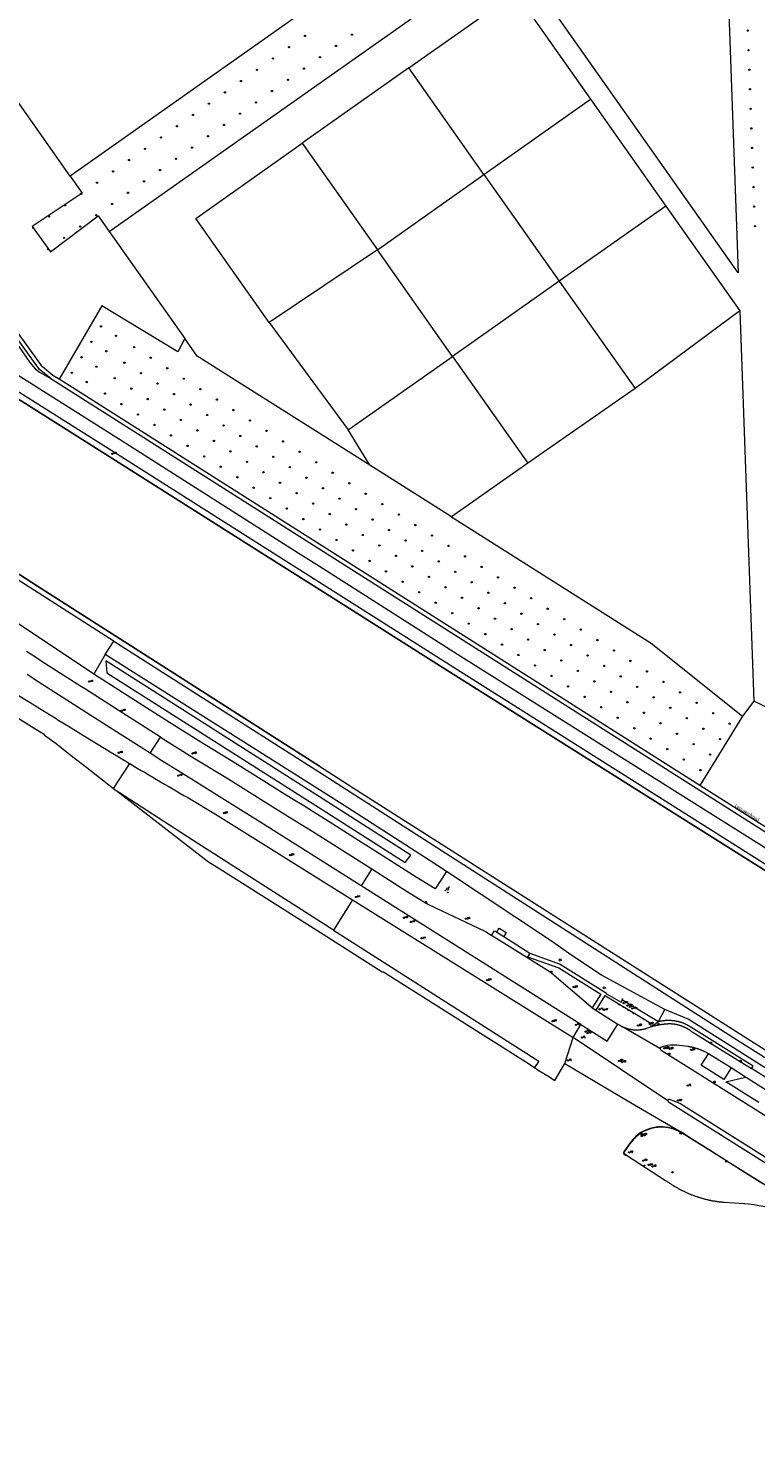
# Model space of a CAD drawing. Header units: metres. Extents: x 138165 to 154469, y 480134 to 494189.
# Tile 946 of 1056: x 150888 to 151167, y 480657 to 481201. Entities that reach past the tile are written whole.
import ezdxf

# ---------------------------------------------------------------- set-up
doc = ezdxf.new("R2010")
doc.units = ezdxf.units.M
doc.header["$LTSCALE"] = 0.001
doc.header["$MEASUREMENT"] = 0
for name, color, linetype, lineweight in [('Level 5', 7, 'Continuous', 0), ('TOP-L-topo objecten punt', 7, 'Continuous', 0), ('TOP-L-topo objecten vlak', 7, 'Continuous', 0), ('TOP-L-water beschoeiing', 7, 'Continuous', 0), ('TOP-T-topo huisnummering naamgeving', 7, 'Continuous', 0)]:
    doc.layers.add(name, color=color, linetype=linetype, lineweight=lineweight)
doc.styles.add('Style-INTL_ISO', font='INTL_ISO.shx')
doc.styles.add('Style-STANDARD', font='STANDARD.shx')

# ---------------------------------------------------------------- blocks, each defined once
blk = doc.blocks.new('24')
at = {"layer": 'TOP-L-topo objecten punt', "color": 7, "linetype": 'Continuous', "lineweight": 0}
for radius in [0.025, 0.0182, 0.0115, 0.005]:
    blk.add_circle((0, 0), radius, dxfattribs=at)
blk = doc.blocks.new('39')
at = {"layer": 'TOP-L-topo objecten punt', "color": 7, "linetype": 'Continuous', "lineweight": 0}
for p, q in [((0.0175, 0.0175), (-0.0175, 0.0175)), ((-0.0175, 0.0175), (-0.0175, -0.0175)), ((0.0175, 0.0175), (0.0175, -0.0175)), ((0.0175, -0.0175), (-0.0175, -0.0175))]:
    blk.add_line(p, q, dxfattribs=at)
blk.add_circle((0, 0), 0.0332, dxfattribs=at)
blk = doc.blocks.new('121')
at = {"layer": 'TOP-L-topo objecten punt', "color": 7, "linetype": 'Continuous', "lineweight": 0}
blk.add_circle((0, 0), 0.025, dxfattribs=at)
at = {"layer": 'TOP-L-topo objecten punt', "color": 7, "linetype": 'Continuous', "lineweight": 0, "style": 'Style-STANDARD'}
blk.add_text('LD', height=0.06, dxfattribs=at).set_placement((0.0483, 0))
blk = doc.blocks.new('*U13')
at = {"layer": 'Level 5', "color": 7, "linetype": 'Continuous', "lineweight": 0}
blk.add_circle((0, 0), 0.0415, dxfattribs=at)
blk = doc.blocks.new('150')
at = {"layer": 'Level 5', "color": 7, "linetype": 'Continuous', "lineweight": 0}
blk.add_blockref('*U13', (0, 0), dxfattribs=at)
blk = doc.blocks.new('16')
at = {"layer": 'TOP-L-topo objecten punt', "color": 7, "linetype": 'Continuous', "lineweight": 0}
blk.add_circle((0, 0), 0.025, dxfattribs=at)
at = {"layer": 'TOP-L-topo objecten punt', "color": 7, "linetype": 'Continuous', "lineweight": 0, "style": 'Style-STANDARD'}
blk.add_text('LM', height=0.06, dxfattribs=at).set_placement((0.0483, 0))
blk = doc.blocks.new('10')
at = {"layer": 'TOP-L-topo objecten punt', "linetype": 'Continuous', "lineweight": 0}
blk.add_circle((0, 0), 0.0125, dxfattribs=at)
blk = doc.blocks.new('15')
at = {"layer": 'TOP-L-topo objecten punt', "color": 7, "linetype": 'Continuous', "lineweight": 0}
blk.add_circle((0, 0), 0.025, dxfattribs=at)
at = {"layer": 'TOP-L-topo objecten punt', "color": 7, "linetype": 'Continuous', "lineweight": 0, "style": 'Style-STANDARD'}
blk.add_text('VL', height=0.06, dxfattribs=at).set_placement((0.0483, 0))
blk = doc.blocks.new('17')
at = {"layer": 'TOP-L-topo objecten punt', "color": 7, "linetype": 'Continuous', "lineweight": 0}
blk.add_circle((0, 0), 0.025, dxfattribs=at)
at = {"layer": 'TOP-L-topo objecten punt', "color": 7, "linetype": 'Continuous', "lineweight": 0, "style": 'Style-STANDARD'}
blk.add_text('HP', height=0.06, dxfattribs=at).set_placement((0.0483, 0))
blk = doc.blocks.new('119')
at = {"layer": 'TOP-L-topo objecten punt', "color": 7, "linetype": 'Continuous', "lineweight": 0}
blk.add_circle((0, 0), 0.025, dxfattribs=at)
at = {"layer": 'TOP-L-topo objecten punt', "color": 7, "linetype": 'Continuous', "lineweight": 0, "style": 'Style-STANDARD'}
blk.add_text('KK', height=0.06, dxfattribs=at).set_placement((0.0483, 0))
blk = doc.blocks.new('126')
at = {"layer": 'TOP-L-topo objecten punt', "color": 7, "linetype": 'Continuous', "lineweight": 0}
blk.add_circle((0, 0), 0.025, dxfattribs=at)
at = {"layer": 'TOP-L-topo objecten punt', "color": 7, "linetype": 'Continuous', "lineweight": 0, "style": 'Style-STANDARD'}
blk.add_text('RV', height=0.06, dxfattribs=at).set_placement((0.0483, 0))
blk = doc.blocks.new('14')
at = {"layer": 'TOP-L-topo objecten punt', "color": 7, "linetype": 'Continuous', "lineweight": 0}
blk.add_circle((0, 0), 0.025, dxfattribs=at)
at = {"layer": 'TOP-L-topo objecten punt', "color": 7, "linetype": 'Continuous', "lineweight": 0, "style": 'Style-STANDARD'}
blk.add_text('VB', height=0.06, dxfattribs=at).set_placement((0.0483, 0))
blk = doc.blocks.new('11')
at = {"layer": 'TOP-L-topo objecten punt', "color": 7, "linetype": 'Continuous', "lineweight": 0}
blk.add_circle((0, 0), 0.025, dxfattribs=at)
at = {"layer": 'TOP-L-topo objecten punt', "color": 7, "linetype": 'Continuous', "lineweight": 0, "style": 'Style-STANDARD'}
blk.add_text('AB', height=0.06, dxfattribs=at).set_placement((0.0483, 0))
blk = doc.blocks.new('175')
at = {"layer": 'TOP-L-topo objecten punt', "color": 7, "linetype": 'Continuous', "lineweight": 0}
blk.add_circle((0, 0), 0.025, dxfattribs=at)
at = {"layer": 'TOP-L-topo objecten punt', "color": 7, "linetype": 'Continuous', "lineweight": 0, "style": 'Style-STANDARD'}
blk.add_text('SB', height=0.06, dxfattribs=at).set_placement((0.0483, 0))

msp = doc.modelspace()

# ---------------------------------------------------------------- linework, layer by layer
at = {"layer": 'TOP-L-topo objecten vlak', "flags": 128}
for points in [[(151305.84, 480792.43), (151174.69, 480875.85), (151048.9, 480955.15), (151000, 480986.09), (150978.01, 481000), (150921.83, 481035.54), (150753.92, 481141.74), (150547.54, 481273.39), (150344.63, 481403.15), (150287.75, 481439.29), (150257.34, 481458.62), (150192.21, 481500), (150151.01, 481526.18), (150138.83, 481533.87), (150137.43, 481534.76), (150000, 481621.53), (149908.77, 481679.14), (149780.37, 481761.13)], [(150897.04, 481066.92), (150892.8, 481070.43), (150870.86, 481100.54), (150866.64, 481104.94), (150561.55, 481298.98), (150371.5, 481419.44), (150308.11, 481459.82), (150302.74, 481462.65), (150298.21, 481465), (150294.79, 481466.12), (150290.45, 481466.53), (150286.27, 481466.38), (150275.71, 481466.18), (150271.18, 481466.33), (150268.9, 481466.65), (150266.75, 481467.25), (150264.15, 481468.25), (150145.47, 481544.29)], [(151307.24, 480794.05), (151175.49, 480877.79), (151050.27, 480956.91), (151000, 480988.75), (150982.24, 481000), (150922.86, 481037.61), (150755.02, 481143.51), (150548.97, 481275.21), (150345.82, 481404.42), (150288.72, 481440.8), (150258.32, 481460.17), (150195.81, 481500), (150152.1, 481527.85), (150139.93, 481535.56)], [(150138.83, 481533.87), (150151.01, 481526.18), (150192.21, 481500), (150257.34, 481458.62), (150287.75, 481439.29), (150344.63, 481403.15), (150547.54, 481273.39), (150753.92, 481141.74), (150921.83, 481035.54), (150978.01, 481000), (151000, 480986.09), (151048.9, 480955.15), (151174.69, 480875.85), (151305.84, 480792.43)], [(151280.24, 480817.12), (151176.46, 480883.41), (151052.92, 480961.16), (151000, 480994.81), (150991.83, 481000), (150925.78, 481042), (150758.45, 481147.71), (150551.82, 481279.54), (150349.33, 481407.73), (150291.3, 481444.81), (150260.9, 481464.23)], [(150861.3, 481205.81), (151008.32, 481309.67), (151051.52, 481248.36), (150904.5, 481144.5)], [(151153.99, 481288.91), (151160.56, 481107.48), (151073.03, 481231.72), (151153.99, 481288.91)], [(150919.48, 481123.25), (151066.49, 481227.1), (151075.13, 481214.84)], [(151034.3, 481185.99), (151075.13, 481214.84)], [(151075.13, 481214.84), (151103.93, 481173.97)], [(150904.5, 481144.5), (150861.3, 481205.81)], [(151034.3, 481185.99), (150993.46, 481157.15)], [(151063.09, 481145.12), (151034.3, 481185.99)], [(151063.09, 481145.12), (151103.93, 481173.97)], [(151103.93, 481173.97), (151132.8, 481133)], [(150980.81, 481088.4), (150952.62, 481128.29), (150993.46, 481157.15)], [(150993.46, 481157.15), (151022.26, 481116.27)], [(150904.5, 481144.5), (150909.13, 481137.93), (150889.95, 481125.23), (150896.96, 481115.44), (150915.19, 481129.33), (150919.48, 481123.25)], [(151022.26, 481116.27), (151063.09, 481145.12)], [(151063.09, 481145.12), (151091.89, 481104.24)], [(151132.8, 481133), (151091.89, 481104.24)], [(151132.8, 481133), (151161.09, 481092.84)], [(150919.48, 481123.25), (150948.39, 481082.21)], [(150684.96, 481117.97), (150705.73, 481104.7), (150868.67, 480999.99), (150890.83, 480985.75), (150921.03, 480966.46), (150921.26, 480966.31)], [(150686.17, 481119.75), (150707.92, 481105.88), (150872.32, 481000), (150891.96, 480987.35), (151000, 480918.31), (151014.71, 480908.91), (151094.02, 480858.45), (151177.51, 480805.32), (151267.72, 480748.2)], [(151022.26, 481116.27), (150980.81, 481088.4)], [(151051.05, 481075.4), (151022.26, 481116.27)], [(150852.27, 481111.71), (150865.36, 481103.38), (150869.33, 481099.25), (150882.4, 481082.49), (150884.81, 481079.26), (150889.11, 481073.1), (150891.06, 481070.64), (150892.7, 481069.35), (150897.04, 481066.92)], [(150913.58, 480953.56), (150846.2, 480998.39), (150840.2, 481002.47), (150815.75, 481017.82), (150797.71, 481029.18), (150740.88, 481064.83), (150701.8, 481089.39), (150676.4, 481105.4)], [(150900.29, 481066.63), (150897.92, 481068.14), (150893.9, 481071.47), (150872.01, 481101.5), (150867.6, 481106.1)], [(151091.89, 481104.24), (151051.05, 481075.4)], [(151091.89, 481104.24), (151120.99, 481063.04)], [(150948.39, 481082.21), (150945.77, 481077.14), (150916.61, 481094.76), (150900.29, 481066.63)], [(150980.81, 481088.4), (151011.1, 481047.27)], [(151161.09, 481092.84), (151120.99, 481063.04)], [(151161.09, 481092.84), (151166.51, 480943.23)], [(151019.3, 481033.65), (150953.12, 481075.5), (150948.39, 481082.21)], [(151011.1, 481047.27), (151051.05, 481075.4)], [(151051.05, 481075.4), (151079.85, 481034.52)], [(150897.04, 481066.92), (151283.68, 480821.6)], [(151145.82, 480910.89), (150900.29, 481066.63)], [(151187.29, 481069.55), (151179.81, 481068.86), (151185.52, 480934.21), (151166.51, 480943.23)], [(151120.99, 481063.04), (151079.85, 481034.52)], [(151019.3, 481033.65), (151011.1, 481047.27)], [(151079.85, 481034.52), (151050.6, 481013.86)], [(151050.6, 481013.86), (151019.3, 481033.65)], [(151050.6, 481013.86), (151127.1, 480965.49), (151162.11, 480937.5)], [(150842.44, 480971.86), (150880.83, 480947.88), (150881.89, 480947.22), (150885.55, 480944.95), (150889.21, 480942.68), (150892.88, 480940.41), (150896.55, 480938.15), (150898.73, 480936.8), (150900.21, 480935.89), (150903.88, 480933.63), (150907.55, 480931.37), (150911.22, 480929.11), (150914.89, 480926.86), (150915.47, 480926.51), (150916.94, 480925.61), (150918.41, 480924.71), (150919.89, 480923.82), (150921.36, 480922.92), (150922.84, 480922.03), (150924.32, 480921.14), (150925.79, 480920.26), (150927.27, 480919.37), (150927.38, 480919.3)], [(150838.41, 480965.74), (150889.72, 480933.59), (150894.32, 480930.7), (150894.66, 480930.2), (150899.12, 480926.97), (150904.43, 480922.74), (150910.86, 480917.79), (150921.13, 480909.83)], [(150917.98, 480961.18), (150921.26, 480966.31)], [(150921.26, 480966.31), (151000, 480916.02), (151013.64, 480907.31), (151158.82, 480814.22), (151266.26, 480746.51)], [(150887.79, 480962.44), (150889.19, 480961.52), (150890.59, 480960.6), (150892, 480959.68), (150893.4, 480958.77), (150894.8, 480957.85), (150896.21, 480956.94), (150897.62, 480956.03), (150899.02, 480955.12), (150900.43, 480954.22), (150901.84, 480953.31), (150903.26, 480952.41), (150904.67, 480951.51), (150906.08, 480950.61), (150907.49, 480949.71), (150908.91, 480948.81), (150910.33, 480947.92), (150924.63, 480938.82), (150939.08, 480929.54), (150939.17, 480929.49)], [(150917.98, 480961.18), (150913.58, 480953.56)], [(151048.71, 480877.9), (151042.05, 480882.3), (151010.87, 480902.31), (151000, 480909.2), (150917.98, 480961.18)], [(150918.18, 480958.65), (150918.53, 480954.13), (151000, 480902.33), (151032.88, 480881.42), (151035.04, 480884.25), (151000, 480906.56), (150918.18, 480958.65)], [(150935.18, 480923.27), (150918.48, 480933.87), (150890.85, 480951.58), (150890.27, 480951.95), (150889.51, 480952.44), (150888.75, 480952.93), (150887.99, 480953.42)], [(151048.71, 480877.9), (151044.38, 480871.34), (151037.15, 480875.79), (151000.9, 480898.78), (150998.68, 480900.16), (150994, 480903.08), (150989.32, 480905.99), (150984.61, 480908.92), (150983.16, 480909.8), (150967.74, 480919.45), (150954.54, 480927.47), (150942.58, 480935.03), (150928.13, 480944.3), (150913.58, 480953.56)], [(151166.51, 480943.23), (151162.11, 480937.5)], [(151162.11, 480937.5), (151145.82, 480910.89)], [(150935.18, 480923.27), (150939.17, 480929.49)], [(150939.17, 480929.49), (150951.12, 480921.95), (150964.29, 480913.94), (150979.79, 480904.24), (150981.21, 480903.38), (150985.89, 480900.47), (150990.57, 480897.56), (150995.24, 480894.64), (150997.44, 480893.28), (151020.06, 480878.93)], [(151016.04, 480872.45), (150977.6, 480896.73), (150967.72, 480902.88), (150949.97, 480913.94), (150939.65, 480920.43), (150935.18, 480923.27)], [(150921.13, 480909.83), (150927.38, 480919.3)], [(150927.38, 480919.3), (150928.75, 480918.48), (150930.23, 480917.6), (150931.71, 480916.72), (150933.2, 480915.84), (150934.68, 480914.97), (150936.17, 480914.09), (150937.65, 480913.22), (150939.14, 480912.34), (150940.63, 480911.47), (150942.12, 480910.6), (150943.61, 480909.74), (150945.1, 480908.87), (150946.59, 480908.01), (150948.08, 480907.14), (150949.58, 480906.28), (150960.19, 480899.89), (151012.7, 480867.08)], [(150921.13, 480909.83), (150923.04, 480908.35)], [(151178.86, 480889.93), (151145.82, 480910.89)], [(151005.48, 480855.43), (150953.41, 480888.64), (150923.04, 480908.35)], [(150923.04, 480908.35), (150934.27, 480899.65), (150956.95, 480882.09), (150957.85, 480881.41), (150960.46, 480879.81), (151002.85, 480853.02), (151024.05, 480839.52), (151024.56, 480839.47), (151024.96, 480839.23), (151073.87, 480808.37), (151079.12, 480804.96), (151082.43, 480802.81)], [(151020.06, 480878.93), (151016.04, 480872.45)], [(151020.06, 480878.93), (151033.7, 480870.29), (151039.6, 480866.62), (151039.7, 480866.54), (151039.81, 480866.46), (151039.92, 480866.38), (151040.02, 480866.3), (151040.13, 480866.23), (151040.24, 480866.16), (151040.35, 480866.09), (151040.47, 480866.02), (151040.58, 480865.95), (151040.69, 480865.89), (151040.81, 480865.82), (151040.92, 480865.76), (151041.04, 480865.7), (151041.16, 480865.64), (151041.28, 480865.59), (151041.4, 480865.53), (151041.52, 480865.48), (151041.64, 480865.43), (151041.76, 480865.38), (151041.81, 480865.36), (151063.47, 480855.1), (151063.91, 480854.84), (151066, 480853.46)], [(151132.34, 480825), (151108.18, 480838.21), (151096.76, 480845.7), (151089.03, 480851.26), (151048.71, 480877.9)], [(151100.26, 480819.26), (151016.04, 480872.45)], [(151012.7, 480867.08), (151005.48, 480855.43)], [(151012.7, 480867.08), (151097.23, 480814.26)], [(151005.48, 480855.43), (151084.09, 480805.3), (151082.43, 480802.81)], [(151066, 480853.46), (151067.18, 480855.22), (151068.01, 480854.7)], [(151068.01, 480854.7), (151068.96, 480856.23), (151071.65, 480854.56), (151070.72, 480853.01)], [(151068.01, 480854.7), (151070.72, 480853.01)], [(151079.57, 480844.97), (151066, 480853.46)], [(151070.72, 480853.01), (151080.61, 480846.6)], [(151079.57, 480844.97), (151079.72, 480845.22)], [(151104.59, 480825.63), (151103.99, 480826.08), (151089.07, 480838.89), (151088.8, 480839.08), (151088.54, 480839.28), (151088.49, 480839.31), (151079.57, 480844.97)], [(151080.61, 480846.6), (151079.72, 480845.22)], [(151079.72, 480845.22), (151091.79, 480841.03), (151107.9, 480830.87), (151104.59, 480825.63)], [(151080.61, 480846.6), (151092.33, 480842.48), (151109.99, 480831.34), (151109.93, 480831.21), (151110.31, 480830.99), (151115.65, 480827.85), (151116.24, 480828.81), (151130.01, 480820.39)], [(151127.23, 480818.48), (151127.02, 480819.65), (151109.72, 480830.16), (151109.38, 480830.37), (151105.93, 480824.74)], [(151104.59, 480825.63), (151105.93, 480824.74)], [(151105.93, 480824.74), (151106.37, 480824.54), (151114.45, 480819.46)], [(151130.01, 480820.39), (151132.34, 480825)], [(151263.61, 480743.43), (151260.52, 480745.96), (151141.39, 480821.35), (151132.34, 480825)], [(151097.23, 480814.26), (151100.26, 480819.26)], [(151100.26, 480819.26), (151102.3, 480817.97), (151110.33, 480812.91), (151114.45, 480819.46)], [(151114.45, 480819.46), (151115.41, 480818.86), (151115.92, 480818.59)], [(151130.54, 480810.14), (151115.92, 480818.59)], [(151115.92, 480818.59), (151116.05, 480818.53), (151116.19, 480818.46), (151116.34, 480818.39), (151116.48, 480818.33), (151116.63, 480818.26), (151116.78, 480818.2), (151116.93, 480818.14), (151117.08, 480818.08), (151117.23, 480818.02), (151117.38, 480817.97), (151117.53, 480817.92), (151117.68, 480817.87), (151117.84, 480817.82), (151117.99, 480817.77), (151118.14, 480817.72), (151118.3, 480817.68), (151118.45, 480817.64), (151118.61, 480817.6), (151118.77, 480817.56), (151118.92, 480817.53), (151119.08, 480817.49), (151119.24, 480817.46), (151119.39, 480817.43), (151119.55, 480817.41), (151119.71, 480817.38), (151119.87, 480817.36), (151120.03, 480817.34), (151120.19, 480817.32), (151120.35, 480817.3), (151120.51, 480817.28), (151120.67, 480817.27), (151120.83, 480817.26), (151120.99, 480817.25), (151121.15, 480817.24), (151121.31, 480817.23), (151121.47, 480817.23), (151121.63, 480817.23), (151121.79, 480817.23), (151121.95, 480817.23), (151122.11, 480817.24), (151122.27, 480817.24), (151122.4, 480817.25), (151122.57, 480817.27), (151122.74, 480817.29), (151122.91, 480817.31), (151123.08, 480817.33), (151123.25, 480817.35), (151123.42, 480817.38), (151123.59, 480817.41), (151123.76, 480817.44), (151123.93, 480817.47), (151124.09, 480817.5), (151124.26, 480817.54), (151124.43, 480817.58), (151124.6, 480817.61), (151124.76, 480817.66), (151124.93, 480817.7), (151125.09, 480817.74), (151125.26, 480817.79), (151125.42, 480817.84), (151126.32, 480818.13), (151127.23, 480818.48)], [(151127.23, 480818.48), (151130.01, 480820.39)], [(151127.23, 480818.48), (151127.44, 480818.54), (151127.65, 480818.61), (151127.85, 480818.67), (151128.06, 480818.73), (151128.27, 480818.79), (151128.48, 480818.84), (151128.69, 480818.9), (151128.9, 480818.95), (151129.11, 480819), (151129.32, 480819.04), (151129.53, 480819.09), (151129.75, 480819.13), (151129.96, 480819.17), (151130.17, 480819.21), (151130.38, 480819.25), (151130.6, 480819.29), (151130.81, 480819.32), (151131.02, 480819.35), (151131.24, 480819.38), (151131.45, 480819.41), (151131.67, 480819.44), (151131.88, 480819.46), (151132.1, 480819.48), (151132.29, 480819.5), (151132.45, 480819.52), (151132.61, 480819.54), (151132.77, 480819.56), (151132.93, 480819.58), (151133.09, 480819.59), (151133.25, 480819.61), (151133.41, 480819.62), (151133.57, 480819.62), (151133.73, 480819.63), (151133.89, 480819.64), (151134.05, 480819.64), (151134.21, 480819.64), (151134.38, 480819.64), (151134.54, 480819.63), (151134.7, 480819.63), (151134.86, 480819.62), (151135.02, 480819.61), (151135.18, 480819.6), (151135.34, 480819.59), (151135.5, 480819.57), (151135.66, 480819.55), (151135.82, 480819.53), (151135.98, 480819.51), (151136.14, 480819.49), (151136.3, 480819.47), (151136.46, 480819.44), (151136.61, 480819.41), (151136.77, 480819.38), (151136.93, 480819.34), (151137.09, 480819.31), (151137.24, 480819.27), (151137.4, 480819.23), (151137.56, 480819.19), (151137.71, 480819.15), (151137.87, 480819.1), (151138.02, 480819.06), (151138.17, 480819.01), (151138.33, 480818.96), (151138.49, 480818.9), (151138.65, 480818.84), (151138.81, 480818.79), (151138.97, 480818.73), (151139.13, 480818.67), (151139.29, 480818.6), (151139.44, 480818.54), (151139.6, 480818.47), (151139.76, 480818.41), (151139.91, 480818.33), (151140.06, 480818.26), (151140.21, 480818.19), (151140.37, 480818.11), (151140.52, 480818.04), (151140.67, 480817.96), (151140.82, 480817.88), (151140.96, 480817.79), (151141.11, 480817.71), (151141.26, 480817.62), (151141.4, 480817.53), (151141.54, 480817.45), (151141.69, 480817.35), (151141.83, 480817.26), (151141.97, 480817.17), (151142.11, 480817.07), (151142.24, 480816.97), (151142.38, 480816.87), (151142.47, 480816.81), (151165.67, 480802.41)], [(151165.67, 480802.41), (151166.29, 480803.39), (151142.4, 480818.24), (151142.26, 480818.33), (151142.11, 480818.43), (151141.97, 480818.52), (151141.82, 480818.61), (151141.68, 480818.7), (151141.53, 480818.79), (151141.38, 480818.87), (151141.23, 480818.96), (151141.08, 480819.04), (151140.93, 480819.12), (151140.78, 480819.2), (151140.62, 480819.28), (151140.47, 480819.35), (151140.32, 480819.43), (151140.16, 480819.5), (151140, 480819.57), (151139.84, 480819.64), (151139.69, 480819.7), (151139.53, 480819.77), (151139.37, 480819.83), (151139.21, 480819.89), (151139.05, 480819.95), (151138.88, 480820.01), (151138.72, 480820.06), (151138.56, 480820.11), (151138.39, 480820.16), (151138.23, 480820.21), (151138.06, 480820.26), (151137.9, 480820.31), (151137.73, 480820.35), (151137.57, 480820.39), (151137.4, 480820.43), (151137.23, 480820.47), (151137.06, 480820.51), (151136.89, 480820.54), (151136.73, 480820.57), (151136.56, 480820.6), (151136.39, 480820.63), (151136.22, 480820.66), (151136.05, 480820.68), (151135.88, 480820.7), (151135.71, 480820.72), (151135.54, 480820.74), (151135.36, 480820.75), (151135.19, 480820.77), (151135.02, 480820.78), (151134.85, 480820.79), (151134.68, 480820.8), (151134.53, 480820.8), (151134.35, 480820.81), (151134.17, 480820.82), (151133.98, 480820.82), (151133.8, 480820.82), (151133.62, 480820.82), (151133.44, 480820.82), (151133.26, 480820.81), (151133.08, 480820.81), (151132.9, 480820.8), (151132.72, 480820.79), (151132.54, 480820.78), (151132.36, 480820.76), (151132.18, 480820.74), (151132, 480820.73), (151131.82, 480820.71), (151131.64, 480820.68), (151131.46, 480820.66), (151131.28, 480820.63), (151131.1, 480820.6), (151130.92, 480820.57), (151130.75, 480820.54), (151130.57, 480820.51), (151130.39, 480820.47), (151130.21, 480820.43), (151130.01, 480820.39)], [(151094.12, 480804.34), (151097.23, 480814.26)], [(151133.57, 480790.08), (151097.23, 480814.26)], [(151149.13, 480808.11), (151148.94, 480808.22), (151148.75, 480808.32), (151148.56, 480808.42), (151148.37, 480808.52), (151148.18, 480808.62), (151147.99, 480808.72), (151147.79, 480808.81), (151147.6, 480808.9), (151147.4, 480809), (151147.2, 480809.09), (151147.01, 480809.17), (151146.81, 480809.26), (151146.61, 480809.34), (151146.41, 480809.42), (151146.21, 480809.5), (151146.01, 480809.58), (151145.8, 480809.66), (151145.6, 480809.73), (151145.4, 480809.81), (151145.19, 480809.88), (151144.99, 480809.95), (151144.78, 480810.01), (151144.58, 480810.08), (151144.37, 480810.14), (151144.16, 480810.2), (151143.96, 480810.26), (151143.75, 480810.32), (151143.54, 480810.37), (151143.33, 480810.43), (151143.12, 480810.48), (151142.91, 480810.53), (151142.7, 480810.58), (151142.49, 480810.62), (151142.27, 480810.66), (151142.06, 480810.71), (151141.85, 480810.75), (151141.64, 480810.78), (151141.42, 480810.82), (151141.21, 480810.85), (151138.18, 480811.28), (151136.99, 480811.41), (151135.8, 480811.44), (151134.6, 480811.37), (151133.41, 480811.21), (151132.24, 480810.95), (151131.1, 480810.6), (151130.76, 480810.45), (151130.54, 480810.14)], [(151130.54, 480810.14), (151130.72, 480809.78), (151131.02, 480809.5), (151188.6, 480773.32)], [(151157.77, 480802.64), (151154.95, 480798.2), (151146.33, 480803.73), (151149.13, 480808.11)], [(151157.77, 480802.64), (151149.13, 480808.11)], [(151082.43, 480802.81), (151083.89, 480801.86), (151088.17, 480799.2), (151090.02, 480797.99), (151090.24, 480797.79), (151094.12, 480804.34)], [(151094.12, 480804.34), (151119.27, 480789.45), (151137.66, 480778.65)], [(151163.35, 480799.14), (151157.77, 480802.64)], [(151195.31, 480783.73), (151165.67, 480802.41)], [(151168.43, 480789.43), (151155.73, 480797.29), (151163.35, 480799.14)], [(151193.14, 480780.36), (151163.35, 480799.14)], [(151181.22, 480761.88), (151138.2, 480788.97), (151134.26, 480790.54), (151134.22, 480790.56), (151134.18, 480790.57), (151134.14, 480790.58), (151134.09, 480790.58), (151134.05, 480790.58), (151134.01, 480790.58), (151133.96, 480790.57), (151133.92, 480790.56), (151133.88, 480790.55), (151133.84, 480790.53), (151133.81, 480790.51), (151133.77, 480790.49), (151133.74, 480790.46), (151133.71, 480790.43), (151133.68, 480790.4), (151133.65, 480790.37), (151133.63, 480790.33), (151133.61, 480790.29), (151133.6, 480790.25), (151133.59, 480790.21), (151133.58, 480790.17), (151133.57, 480790.13), (151133.57, 480790.08)], [(151133.57, 480790.08), (151133.58, 480790.04), (151133.58, 480790), (151133.59, 480789.96), (151133.61, 480789.92), (151133.62, 480789.88), (151133.64, 480789.84), (151133.67, 480789.81), (151133.7, 480789.77), (151133.72, 480789.74), (151133.76, 480789.71), (151133.79, 480789.69), (151133.83, 480789.67), (151180.28, 480760.41)], [(151137.66, 480778.65), (151135.48, 480779.47), (151133.74, 480779.85), (151131.52, 480780.09), (151129.66, 480780.05), (151128.44, 480779.85), (151126.81, 480779.47), (151125.4, 480778.97), (151124.17, 480778.45), (151123.23, 480777.9), (151122.23, 480777.19), (151121.13, 480776.22), (151120.13, 480775.2), (151118.74, 480773.48), (151116.66, 480770.53), (151116.52, 480770.15), (151116.58, 480769.81), (151117.62, 480769.09), (151117.73, 480769.25)], [(151170.02, 480758.17), (151163.17, 480762.46), (151157.13, 480766.29), (151149.3, 480771.21), (151142.51, 480775.45), (151138.85, 480777.83), (151137.58, 480778.47), (151135.42, 480779.28), (151133.71, 480779.65), (151131.51, 480779.89), (151129.68, 480779.85), (151128.48, 480779.66), (151126.87, 480779.28), (151125.47, 480778.79), (151124.26, 480778.27), (151123.34, 480777.73), (151122.35, 480777.03), (151121.26, 480776.08), (151120.28, 480775.07), (151118.9, 480773.37), (151116.84, 480770.43), (151116.72, 480770.13), (151116.76, 480769.92), (151117.73, 480769.25)], [(151137.66, 480778.65), (151138.94, 480778), (151142.62, 480775.61), (151149.4, 480771.38), (151157.23, 480766.45), (151163.27, 480762.63), (151170.12, 480758.34), (151176.27, 480754.49), (151176.4, 480754.4)], [(151117.73, 480769.25), (151132.68, 480759.55), (151132.92, 480759.37), (151133.17, 480759.2), (151133.41, 480759.03), (151133.66, 480758.85), (151133.9, 480758.68), (151134.15, 480758.52), (151134.4, 480758.35), (151134.65, 480758.19), (151134.91, 480758.03), (151135.16, 480757.86), (151135.42, 480757.71), (151135.67, 480757.55), (151136.18, 480757.24), (151136.44, 480757.09), (151136.7, 480756.93), (151136.96, 480756.79), (151137.23, 480756.64), (151137.49, 480756.49), (151137.75, 480756.35), (151138.02, 480756.21), (151138.28, 480756.07), (151138.55, 480755.93), (151138.81, 480755.79), (151139.08, 480755.66), (151139.35, 480755.53), (151139.62, 480755.39), (151139.89, 480755.27), (151140.16, 480755.14), (151140.44, 480755.01), (151140.71, 480754.89), (151140.98, 480754.77), (151141.26, 480754.65), (151141.53, 480754.53), (151141.81, 480754.41), (151142.09, 480754.3), (151142.37, 480754.18), (151142.64, 480754.07), (151142.92, 480753.96), (151143.2, 480753.85), (151143.48, 480753.75), (151143.77, 480753.65), (151144.05, 480753.54), (151144.33, 480753.45), (151144.62, 480753.35), (151144.9, 480753.25), (151145.18, 480753.16), (151145.47, 480753.06), (151145.76, 480752.97), (151146.04, 480752.89), (151146.33, 480752.8), (151146.62, 480752.72), (151146.91, 480752.63), (151147.2, 480752.55), (151147.48, 480752.47), (151147.78, 480752.4), (151148.07, 480752.32), (151148.36, 480752.25), (151148.65, 480752.18), (151148.71, 480752.16), (151148.99, 480752.1), (151149.27, 480752.04), (151149.55, 480751.98), (151149.84, 480751.92), (151150.12, 480751.86), (151150.4, 480751.81), (151150.68, 480751.76), (151150.97, 480751.71), (151151.25, 480751.66), (151151.54, 480751.61), (151151.82, 480751.57), (151152.11, 480751.53), (151152.39, 480751.49), (151152.68, 480751.45), (151152.96, 480751.42), (151153.25, 480751.38), (151153.53, 480751.35), (151153.82, 480751.32), (151154.11, 480751.29), (151154.39, 480751.27), (151154.68, 480751.24), (151154.97, 480751.22), (151155.26, 480751.2), (151162.67, 480750.66), (151163.08, 480750.65), (151164.41, 480750.53), (151166.49, 480750.36), (151172.83, 480749.17)]]:
    msp.add_lwpolyline(points, dxfattribs=at)
at = {"layer": 'TOP-L-water beschoeiing', "flags": 128}
for points in [[(150257.34, 481458.62), (150287.75, 481439.29), (150344.63, 481403.15), (150547.54, 481273.39), (150753.92, 481141.74), (150921.83, 481035.54), (150978.01, 481000)], [(151000, 480918.31), (150891.96, 480987.35), (150872.32, 481000)], [(150978.01, 481000), (151000, 480986.09)], [(151000, 480986.09), (151048.9, 480955.15), (151174.69, 480875.85), (151436.93, 480709.05), (151634.27, 480582.99), (151763.53, 480500)], [(151000, 480918.31), (151014.71, 480908.91), (151094.02, 480858.45), (151177.51, 480805.32), (151338.4, 480703.45)]]:
    msp.add_lwpolyline(points, dxfattribs=at)

# ---------------------------------------------------------------- block references
at = {"layer": 'TOP-L-topo objecten punt', "xscale": 10, "yscale": 10, "zscale": 10}
for name, p in [('24', (150994.46, 481198.26)), ('24', (151012.47, 481198.74)), ('24', (151164.2, 481200.29)), ('24', (150988.33, 481193.93)), ('24', (151006.35, 481194.41)), ('24', (151164.47, 481192.8)), ('24', (150982.21, 481189.6)), ('24', (151000.22, 481190.08)), ('24', (150969.96, 481180.95)), ('24', (150976.08, 481185.27)), ('24', (150987.97, 481181.43)), ('24', (150994.09, 481185.75)), ('24', (151164.75, 481185.3)), ('24', (150963.83, 481176.62)), ('24', (150981.84, 481177.1)), ('24', (151165.02, 481177.81)), ('24', (150957.7, 481172.29)), ('24', (150975.72, 481172.77)), ('24', (151165.29, 481170.31)), ('24', (150951.58, 481167.97)), ('24', (150969.59, 481168.45)), ('24', (150939.33, 481159.31)), ('24', (150945.45, 481163.64)), ('24', (150957.34, 481159.79)), ('24', (150963.46, 481164.12)), ('24', (151165.56, 481162.82)), ('24', (150933.2, 481154.98)), ('24', (150951.21, 481155.46)), ('24', (151165.83, 481155.32)), ('24', (150927.08, 481150.66)), ('24', (150945.09, 481151.14)), ('24', (150920.95, 481146.33)), ('24', (150932.83, 481142.48)), ('24', (150938.96, 481146.81)), ('24', (151166.1, 481147.83)), ('24', (150908.7, 481137.67)), ('24', (150914.83, 481142)), ('24', (150926.71, 481138.16)), ('24', (151166.38, 481140.33)), ('24', (150902.57, 481133.35)), ('24', (150920.58, 481133.83)), ('24', (151166.65, 481132.84)), ('24', (150896.45, 481129.02)), ('24', (150914.46, 481129.5)), ('24', (150890.32, 481124.69)), ('24', (150902.21, 481120.85)), ('24', (150908.33, 481125.17)), ('24', (151166.92, 481125.34)), ('24', (150896.08, 481116.52)), ('24', (150916.36, 481086.91)), ('24', (150922.06, 481083.3)), ('24', (150912.62, 481080.99)), ('24', (150918.32, 481077.39)), ('24', (150929.04, 481078.89)), ('24', (150908.88, 481075.08)), ('24', (150925.3, 481072.98)), ('24', (150935.38, 481074.88)), ('24', (150905.14, 481069.16)), ('24', (150914.58, 481071.47)), ('24', (150921.56, 481067.06)), ('24', (150931.64, 481068.97)), ('24', (150941.72, 481070.88)), ('24', (150948.06, 481066.87)), ('24', (150910.84, 481065.55)), ('24', (150917.82, 481061.14)), ('24', (150927.9, 481063.05)), ('24', (150937.98, 481064.96)), ('24', (150944.32, 481060.95)), ('24', (150954.4, 481062.86)), ('24', (150924.16, 481057.13)), ('24', (150934.24, 481059.04)), ('24', (150950.66, 481056.94)), ('24', (150960.74, 481058.85)), ('24', (150930.5, 481053.12)), ('24', (150940.58, 481055.03)), ('24', (150946.92, 481051.03)), ('24', (150957, 481052.94)), ('24', (150967.08, 481054.84)), ('24', (150973.42, 481050.84)), ('24', (150936.83, 481049.12)), ('24', (150943.17, 481045.11)), ('24', (150953.26, 481047.02)), ('24', (150963.33, 481048.93)), ('24', (150969.67, 481044.92)), ('24', (150979.75, 481046.83)), ('24', (150949.51, 481041.1)), ('24', (150959.59, 481043.01)), ('24', (150976.01, 481040.91)), ('24', (150986.09, 481042.82)), ('17', (150920.69, 481038.11)), ('24', (150955.85, 481037.09)), ('24', (150965.93, 481039)), ('24', (150972.27, 481034.99)), ('24', (150982.35, 481036.9)), ('24', (150992.43, 481038.81)), ('24', (150998.77, 481034.8)), ('24', (150962.19, 481033.09)), ('24', (150968.53, 481029.08)), ('24', (150978.61, 481030.99)), ('24', (150988.69, 481032.9)), ('24', (150995.03, 481028.89)), ('24', (151005.11, 481030.79)), ('24', (150974.87, 481025.07)), ('24', (150984.95, 481026.98)), ('24', (150991.29, 481022.97)), ('24', (151001.37, 481024.88)), ('24', (151011.45, 481026.79)), ('24', (151017.79, 481022.78)), ('24', (150981.21, 481021.06)), ('24', (150997.63, 481018.96)), ('24', (151007.71, 481020.87)), ('24', (151024.13, 481018.77)), ('24', (150987.55, 481017.05)), ('24', (150993.89, 481013.04)), ('24', (151003.97, 481014.95)), ('24', (151014.05, 481016.86)), ('24', (151020.39, 481012.85)), ('24', (151030.47, 481014.76)), ('24', (151000.23, 481009.04)), ('24', (151010.31, 481010.95)), ('24', (151016.65, 481006.94)), ('24', (151026.73, 481008.85)), ('24', (151036.81, 481010.75)), ('24', (151043.14, 481006.74)), ('24', (151006.57, 481005.03)), ('24', (151012.9, 481001.02)), ('24', (151022.98, 481002.93)), ('24', (151033.07, 481004.84)), ('24', (151049.48, 481002.74)), ('24', (151019.24, 480997.01)), ('24', (151029.33, 480998.92)), ('24', (151039.4, 481000.83)), ('24', (151045.74, 480996.82)), ('24', (151055.82, 480998.73)), ('24', (151025.58, 480993)), ('24', (151035.66, 480994.91)), ('24', (151042, 480990.9)), ('24', (151052.08, 480992.81)), ('24', (151062.16, 480994.72)), ('24', (151068.5, 480990.71)), ('24', (151031.92, 480988.99)), ('24', (151038.26, 480984.99)), ('24', (151048.34, 480986.9)), ('24', (151058.42, 480988.81)), ('24', (151064.76, 480984.8)), ('24', (151074.84, 480986.71)), ('24', (151044.6, 480980.98)), ('24', (151054.68, 480982.89)), ('24', (151071.1, 480980.79)), ('24', (151081.18, 480982.7)), ('24', (151050.94, 480976.97)), ('24', (151061.02, 480978.88)), ('24', (151067.36, 480974.87)), ('24', (151077.44, 480976.78)), ('24', (151087.52, 480978.69)), ('24', (151093.86, 480974.68)), ('24', (151057.28, 480972.96)), ('24', (151063.62, 480968.96)), ('24', (151073.7, 480970.86)), ('24', (151083.78, 480972.77)), ('24', (151090.12, 480968.77)), ('24', (151100.2, 480970.67)), ('24', (151069.96, 480964.95)), ('24', (151080.04, 480966.86)), ('24', (151096.46, 480964.76)), ('24', (151106.54, 480966.66)), ('24', (151076.3, 480960.94)), ('24', (151086.38, 480962.85)), ('24', (151092.72, 480958.84)), ('24', (151102.8, 480960.75)), ('24', (151112.88, 480962.66)), ('24', (151119.21, 480958.65)), ('24', (151082.64, 480956.93)), ('24', (151088.98, 480952.92)), ('24', (151099.05, 480954.83)), ('24', (151109.14, 480956.74)), ('24', (151115.48, 480952.73)), ('24', (151125.55, 480954.64)), ('11', (150911.79, 480950.76)), ('24', (151095.31, 480948.91)), ('24', (151105.39, 480950.82)), ('24', (151111.73, 480946.82)), ('24', (151121.81, 480948.72)), ('24', (151131.89, 480950.63)), ('24', (151138.23, 480946.62)), ('24', (151101.65, 480944.91)), ('24', (151118.07, 480942.81)), ('24', (151128.15, 480944.72)), ('24', (151144.57, 480942.61)), ('17', (150924.21, 480939.52)), ('24', (151107.99, 480940.9)), ('24', (151114.33, 480936.89)), ('24', (151124.41, 480938.8)), ('24', (151134.49, 480940.71)), ('24', (151140.83, 480936.7)), ('24', (151150.91, 480938.61)), ('24', (151120.67, 480932.88)), ('24', (151130.75, 480934.79)), ('24', (151137.09, 480930.78)), ('24', (151147.17, 480932.69)), ('24', (151157.25, 480934.6)), ('24', (151127.01, 480928.87)), ('24', (151133.35, 480924.86)), ('24', (151143.43, 480926.77)), ('24', (151153.51, 480928.68)), ('14', (150923.14, 480923.46)), ('14', (150951.43, 480923.22)), ('24', (151139.69, 480920.86)), ('24', (151149.77, 480922.77)), ('14', (150945.99, 480914.69)), ('24', (151146.03, 480916.85)), ('16', (150963.38, 480900.32)), ('16', (150988.71, 480884.2)), ('10', (151048.28, 480870.62)), ('150', (151049.12, 480871.26)), ('10', (151049.69, 480871.99)), ('16', (151014.08, 480868.18)), ('39', (151040.78, 480866.14)), ('10', (151049.23, 480869.95)), ('14', (151032.4, 480860.21)), ('16', (151056.16, 480859.87)), ('11', (151035.15, 480858.61)), ('16', (151039.21, 480852.35)), ('150', (151092.27, 480844)), ('39', (151088.86, 480839.46)), ('16', (151064.31, 480836.35)), ('16', (151097.5, 480833.63)), ('150', (151109.17, 480833.38)), ('10', (151116.13, 480829.02)), ('126', (151116.66, 480827.52)), ('10', (151117.73, 480828)), ('119', (151118.05, 480826.59)), ('15', (151107.46, 480825.15)), ('14', (151109.04, 480824.9)), ('10', (151114.86, 480826.98)), ('10', (151116.5, 480825.98)), ('10', (151118.38, 480824.77)), ('119', (151118.99, 480826.05)), ('10', (151119.7, 480826.91)), ('119', (151119.92, 480825.44)), ('10', (151120.37, 480823.58)), ('10', (151121.58, 480825.73)), ('16', (151089.39, 480820.61)), ('14', (151098.38, 480819.19)), ('15', (151102.11, 480816.6)), ('14', (151102.77, 480816.01)), ('121', (151122.13, 480818.91)), ('15', (151126.54, 480819.55)), ('14', (151126.54, 480819.55)), ('39', (151130.03, 480819.36)), ('15', (151100.67, 480814.34)), ('39', (151150.06, 480812.21)), ('15', (151095.34, 480805.56)), ('16', (151114.84, 480805.36)), ('11', (151114.84, 480805.36)), ('14', (151116.01, 480804.88)), ('15', (151132.21, 480810.21)), ('11', (151132.21, 480810.21)), ('14', (151132.21, 480810.21)), ('15', (151132.9, 480810.24)), ('39', (151134.06, 480808.04)), ('16', (151134.18, 480810.02)), ('14', (151134.18, 480810.02)), ('11', (151134.18, 480810.02)), ('121', (151142.53, 480809.57)), ('39', (151161.42, 480805.25)), ('15', (151141.16, 480795.91)), ('39', (151151.46, 480797.27)), ('15', (151137.43, 480790.13)), ('11', (151137.43, 480790.13)), ('39', (151123.31, 480777.46)), ('14', (151123.52, 480776.6)), ('121', (151124.08, 480777.08)), ('39', (151138.53, 480777.66)), ('15', (151118.7, 480770.3)), ('14', (151118.7, 480770.3)), ('175', (151124.17, 480767.11)), ('10', (151124.59, 480765.31)), ('16', (151126.2, 480765.48)), ('14', (151127.62, 480764.92)), ('24', (151135.33, 480762.66)), ('39', (151155.95, 480766.88))]:
    msp.add_blockref(name, p, dxfattribs=at)

# ---------------------------------------------------------------- texts
at = {"layer": 'TOP-T-topo huisnummering naamgeving', "style": 'Style-INTL_ISO'}
msp.add_text('Leeuwerikpad', height=1.25, rotation=327.5, dxfattribs=at).set_placement((151159.07, 480902.86))

doc.saveas('drawing.dxf')
